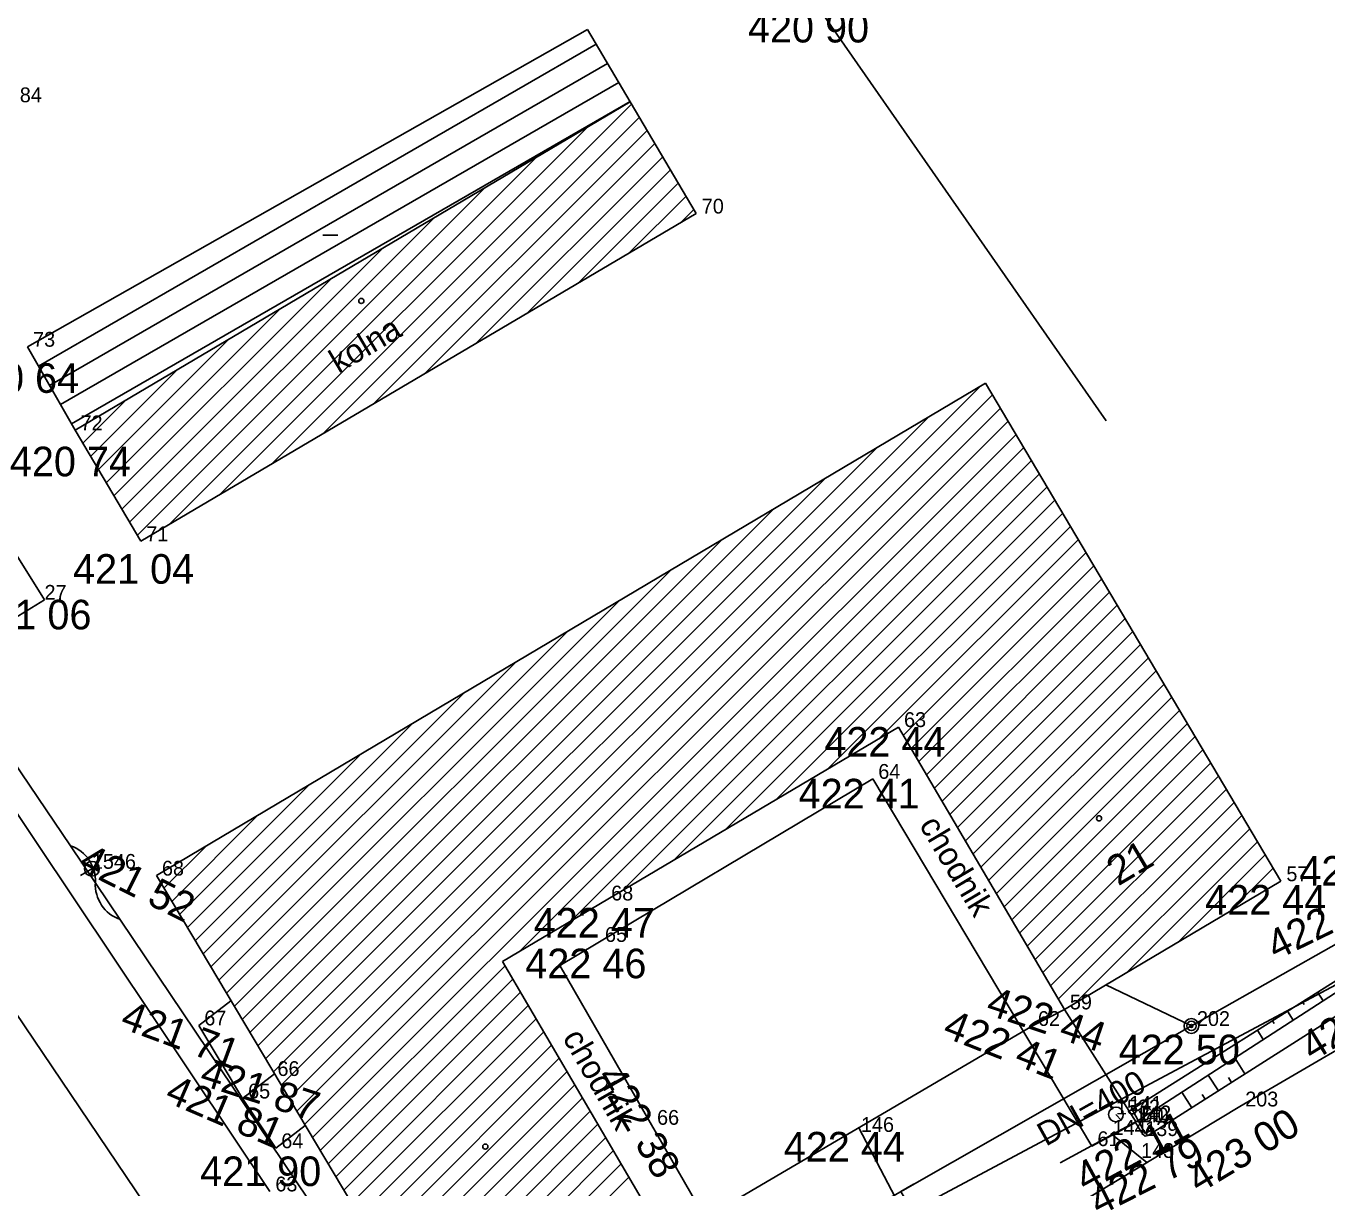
# Model space of a CAD drawing. Extents: x -559180 to -551373, y -1076947 to -1072071.
# Drawn here: x -554895.85 to -554851.92, y -1072974.48 to -1072935.22 of the extents above; entities that cross this region are included whole.
import ezdxf

# ---------------------------------------------------------------- set-up
doc = ezdxf.new("R2010")
doc.units = 0
for name, color, linetype in [('12_PLOTY', 7, 'Continuous'), ('13_PLOTY', 7, 'Continuous'), ('14_BUDOVY', 7, 'Continuous'), ('17_KOMUNIKACE', 7, 'Continuous'), ('18_POLOHOPIS', 7, 'Continuous'), ('1_VODA_ZN', 7, 'Continuous'), ('20_EL_ZN', 7, 'Continuous'), ('26_SRAFY', 7, 'Continuous'), ('27_HRANA_PATA', 7, 'Continuous'), ('2_VODOVOD', 7, 'Continuous'), ('30_SDEL_ZN', 7, 'Continuous'), ('32', 7, 'Continuous'), ('3_BODY', 7, 'Continuous'), ('40_KANAL_ZN', 7, 'Continuous'), ('47_ZN_STAV_OBJ$', 7, 'Continuous'), ('49_POPIS_KANAL', 7, 'Continuous'), ('52_POPIS_UCELOVY', 7, 'Continuous'), ('54_C_POPISNA', 7, 'Continuous'), ('6_VYSKY', 7, 'Continuous'), ('NNnadzemní', 7, 'Continuous')]:
    doc.layers.add(name, color=color, linetype=linetype)

# ---------------------------------------------------------------- blocks, each defined once
blk = doc.blocks.new('POINT_DISPLAY')
blk.add_line((0, 0), (0, 0))
blk = doc.blocks.new('VYUST')
at = {"layer": '40_KANAL_ZN'}
for p, q in [((-0.35, 0.5), (0, 0.5)), ((0, 0.5), (0, -0.5)), ((0, 0), (3, 0.001)), ((-0.35, -0.5), (0, -0.5))]:
    blk.add_line(p, q, dxfattribs=at)
blk = doc.blocks.new('JS400')
at = {"layer": '49_POPIS_KANAL'}
blk.add_text('DN=400', height=0.8, rotation=0, dxfattribs=at).set_placement((0.698, -0.047))
blk = doc.blocks.new('SLB')
at = {"layer": '20_EL_ZN'}
for radius in [0.25, 0.158, 0.05]:
    blk.add_circle((0, 0), radius, dxfattribs=at)
blk = doc.blocks.new('BZ')
at = {"layer": '47_ZN_STAV_OBJ$'}
blk.add_circle((0, 0), 0.0875, dxfattribs=at)
blk = doc.blocks.new('BD')
at = {"layer": '47_ZN_STAV_OBJ$'}
blk.add_line((-0.25, 0), (0.25, 0), dxfattribs=at)
blk = doc.blocks.new('SV')
at = {"layer": '1_VODA_ZN'}
blk.add_circle((0, 0), 0.25, dxfattribs=at)
blk = doc.blocks.new('ELNN')
at = {"layer": '20_EL_ZN'}
for p, q in [((0.5, 0), (0.5, 0.5)), ((0.5, 0.5), (1.5, 0)), ((0, 0), (0.5, 0)), ((1.5, 0), (2.5, 0))]:
    blk.add_line(p, q, dxfattribs=at)
blk.add_lwpolyline([(2, 0.375), (2.5, 0), (2, -0.375)], dxfattribs=at)
blk = doc.blocks.new('SDEP')
at = {"layer": '30_SDEL_ZN'}
for centre, radius, start, end in [((0.75, -1.001), 1.251, 53.1529, 126.8469), ((2.25, 1), 1.25, 233.13, 306.8698)]:
    blk.add_arc(centre, radius, start, end, dxfattribs=at)

msp = doc.modelspace()

# ---------------------------------------------------------------- linework, layer by layer
at = {"layer": '12_PLOTY'}
for p, q in [((-554859.383, -1072948.559), (-554889.12, -1072905.82)), ((-554895.23, -1072954.61), (-554897.51, -1072950.97)), ((-554898.49, -1072956.62), (-554895.23, -1072954.61)), ((-554860.79, -1072968.45), (-554861.87, -1072969.01)), ((-554861.87, -1072969.01), (-554873.19, -1072975.65))]:
    msp.add_line(p, q, dxfattribs=at)
at = {"layer": '13_PLOTY'}
msp.add_line((-554847.76, -1072965.56), (-554868.95, -1072976.86), dxfattribs=at)
at = {"layer": '14_BUDOVY'}
for p, q in [((-554876.897, -1072935.337), (-554895.8, -1072946.06)), ((-554876.897, -1072935.337), (-554875.45, -1072937.781)), ((-554875.45, -1072937.781), (-554894.2, -1072948.88)), ((-554875.45, -1072937.781), (-554873.22, -1072941.56)), ((-554873.22, -1072941.56), (-554891.98, -1072952.63)), ((-554894.2, -1072948.88), (-554895.8, -1072946.06)), ((-554891.45, -1072963.93), (-554863.451, -1072947.287)), ((-554863.451, -1072947.287), (-554853.48, -1072964.12)), ((-554891.98, -1072952.63), (-554894.2, -1072948.88)), ((-554866.39, -1072958.91), (-554879.763, -1072966.834)), ((-554860.79, -1072968.45), (-554866.39, -1072958.91)), ((-554881.508, -1072980.63), (-554891.45, -1072963.93)), ((-554853.48, -1072964.12), (-554860.79, -1072968.45)), ((-554879.763, -1072966.834), (-554874.19, -1072976.34))]:
    msp.add_line(p, q, dxfattribs=at)
at = {"layer": '17_KOMUNIKACE'}
for p, q in [((-554887.62, -1072974.6), (-554907.21, -1072945.31)), ((-554903.82, -1072957.3), (-554888.25, -1072980.35)), ((-554830.94, -1072957.8), (-554854.87, -1072971.73)), ((-554854.87, -1072971.73), (-554876.69, -1072984.89)), ((-554864.92, -1072977.791), (-554867.734, -1072972.45)), ((-554858.01, -1072973.624), (-554859.16, -1072972.69))]:
    msp.add_line(p, q, dxfattribs=at)
at = {"layer": '18_POLOHOPIS'}
for p, q in [((-554894.35, -1072962.92), (-554906.09, -1072945.61)), ((-554867.26, -1072960.66), (-554877.828, -1072966.969)), ((-554859.86, -1072973.07), (-554867.26, -1072960.66)), ((-554882.98, -1072979.84), (-554894.35, -1072962.92)), ((-554877.828, -1072966.969), (-554870.55, -1072979.61)), ((-554890.02, -1072968.99), (-554888.934, -1072968.156)), ((-554860.79, -1072968.45), (-554858.37, -1072972.26)), ((-554888.54, -1072971.46), (-554890.02, -1072968.99)), ((-554888.54, -1072971.46), (-554887.46, -1072970.631)), ((-554887.42, -1072973.14), (-554888.54, -1072971.46)), ((-554887.42, -1072973.14), (-554886.423, -1072972.375)), ((-554858.37, -1072972.26), (-554859.86, -1072973.07))]:
    msp.add_line(p, q, dxfattribs=at)
at = {"layer": '26_SRAFY'}
for p, q in [((-554852.054, -1072968.163), (-554852.236, -1072967.874)), ((-554853.064, -1072968.816), (-554853.254, -1072968.515)), ((-554852.689, -1072968.283), (-554852.745, -1072968.194)), ((-554853.705, -1072968.927), (-554853.763, -1072968.835)), ((-554854.074, -1072969.469), (-554854.272, -1072969.155)), ((-554855.039, -1072970.092), (-554854.695, -1072970.633)), ((-554855.93, -1072970.668), (-554855.59, -1072971.203)), ((-554855.245, -1072970.757), (-554855.142, -1072970.918)), ((-554856.822, -1072971.245), (-554856.486, -1072971.773)), ((-554856.139, -1072971.328), (-554856.038, -1072971.488))]:
    msp.add_line(p, q, dxfattribs=at)
at = {"layer": '27_HRANA_PATA'}
for p, q in [((-554851.07, -1072967.14), (-554858.608, -1072971.885)), ((-554851.09, -1072967.54), (-554858.3, -1072972.2))]:
    msp.add_line(p, q, dxfattribs=at)
for points in [[(-554850.54, -1072967.99), (-554857.888, -1072972.665), (-554857.975, -1072972.707), (-554858.06, -1072972.73)], [(-554858.06, -1072972.73), (-554858.117, -1072972.69), (-554858.176, -1072972.622), (-554858.39, -1072972.27)]]:
    msp.add_lwpolyline(points, dxfattribs=at)
at = {"layer": '2_VODOVOD'}
for p, q in [((-554894.01, -1072963.93), (-554893.63, -1072963.7)), ((-554858.86, -1072972.2), (-554859.05, -1072972))]:
    msp.add_line(p, q, dxfattribs=at)
at = {"layer": '32'}
for p, q in [((-554895.43, -1072946.712), (-554876.599, -1072935.84)), ((-554895.06, -1072947.365), (-554876.217, -1072936.486)), ((-554894.69, -1072948.017), (-554875.835, -1072937.131)), ((-554894.32, -1072948.669), (-554875.453, -1072937.777)), ((-554887.569, -1072950.027), (-554875.403, -1072937.861)), ((-554885.844, -1072949.009), (-554875.14, -1072938.306)), ((-554889.294, -1072951.045), (-554876.871, -1072938.622)), ((-554884.119, -1072947.991), (-554874.878, -1072938.75)), ((-554882.394, -1072946.973), (-554874.616, -1072939.195)), ((-554891.019, -1072952.063), (-554878.604, -1072939.648)), ((-554880.669, -1072945.955), (-554874.353, -1072939.64)), ((-554878.944, -1072944.938), (-554874.091, -1072940.084)), ((-554892.096, -1072952.433), (-554880.337, -1072940.674)), ((-554877.219, -1072943.92), (-554873.828, -1072940.529)), ((-554875.494, -1072942.902), (-554873.566, -1072940.974)), ((-554892.359, -1072951.989), (-554882.07, -1072941.7)), ((-554873.769, -1072941.884), (-554873.303, -1072941.419)), ((-554892.622, -1072951.545), (-554883.803, -1072942.725)), ((-554892.885, -1072951.101), (-554885.536, -1072943.751)), ((-554893.148, -1072950.657), (-554887.268, -1072944.777)), ((-554893.411, -1072950.212), (-554889.001, -1072945.803)), ((-554893.674, -1072949.768), (-554890.734, -1072946.828)), ((-554887.237, -1072971.007), (-554863.614, -1072947.384)), ((-554893.937, -1072949.324), (-554892.467, -1072947.854)), ((-554886.973, -1072971.45), (-554863.213, -1072947.69)), ((-554887.501, -1072970.564), (-554865.357, -1072948.42)), ((-554886.709, -1072971.893), (-554862.949, -1072948.134)), ((-554886.445, -1072972.337), (-554862.686, -1072948.578)), ((-554886.181, -1072972.78), (-554862.423, -1072949.022)), ((-554887.765, -1072970.12), (-554867.101, -1072949.456)), ((-554879.188, -1072966.493), (-554862.16, -1072949.466)), ((-554877.452, -1072965.465), (-554861.897, -1072949.91)), ((-554888.029, -1072969.677), (-554868.844, -1072950.493)), ((-554875.717, -1072964.436), (-554861.634, -1072950.354)), ((-554873.981, -1072963.408), (-554861.371, -1072950.798)), ((-554872.246, -1072962.38), (-554861.108, -1072951.242)), ((-554888.292, -1072969.234), (-554870.588, -1072951.529)), ((-554870.511, -1072961.352), (-554860.845, -1072951.686)), ((-554868.775, -1072960.323), (-554860.582, -1072952.13)), ((-554888.556, -1072968.791), (-554872.331, -1072952.565)), ((-554867.04, -1072959.295), (-554860.319, -1072952.574)), ((-554866.226, -1072959.189), (-554860.056, -1072953.018)), ((-554888.82, -1072968.347), (-554874.074, -1072953.602)), ((-554865.965, -1072959.634), (-554859.793, -1072953.462)), ((-554865.703, -1072960.08), (-554859.53, -1072953.906)), ((-554865.442, -1072960.525), (-554859.267, -1072954.351)), ((-554889.084, -1072967.904), (-554875.818, -1072954.638)), ((-554865.18, -1072960.971), (-554859.004, -1072954.795)), ((-554864.919, -1072961.417), (-554858.741, -1072955.239)), ((-554889.348, -1072967.461), (-554877.561, -1072955.674)), ((-554864.657, -1072961.862), (-554858.478, -1072955.683)), ((-554864.396, -1072962.308), (-554858.215, -1072956.127)), ((-554889.612, -1072967.018), (-554879.305, -1072956.711)), ((-554864.134, -1072962.753), (-554857.952, -1072956.571)), ((-554863.872, -1072963.199), (-554857.689, -1072957.015)), ((-554863.611, -1072963.644), (-554857.426, -1072957.459)), ((-554889.876, -1072966.575), (-554881.048, -1072957.747)), ((-554863.349, -1072964.09), (-554857.163, -1072957.903)), ((-554863.088, -1072964.535), (-554856.9, -1072958.347)), ((-554890.14, -1072966.131), (-554882.791, -1072958.783)), ((-554862.826, -1072964.981), (-554856.636, -1072958.791)), ((-554862.565, -1072965.427), (-554856.373, -1072959.235)), ((-554890.403, -1072965.688), (-554884.535, -1072959.82)), ((-554862.303, -1072965.872), (-554856.11, -1072959.679)), ((-554862.042, -1072966.318), (-554855.847, -1072960.123)), ((-554861.78, -1072966.763), (-554855.584, -1072960.567)), ((-554890.667, -1072965.245), (-554886.278, -1072960.856)), ((-554861.519, -1072967.209), (-554855.321, -1072961.012)), ((-554861.257, -1072967.654), (-554855.058, -1072961.456)), ((-554890.931, -1072964.802), (-554888.022, -1072961.892)), ((-554860.995, -1072968.1), (-554854.795, -1072961.9)), ((-554860.418, -1072968.23), (-554854.532, -1072962.344)), ((-554858.684, -1072967.202), (-554854.269, -1072962.788)), ((-554891.195, -1072964.358), (-554889.765, -1072962.929)), ((-554856.949, -1072966.175), (-554854.006, -1072963.232)), ((-554855.215, -1072965.147), (-554853.743, -1072963.676)), ((-554885.918, -1072973.223), (-554879.676, -1072966.982)), ((-554885.654, -1072973.666), (-554879.415, -1072967.428)), ((-554885.39, -1072974.109), (-554879.154, -1072967.873)), ((-554885.126, -1072974.553), (-554878.892, -1072968.319)), ((-554884.862, -1072974.996), (-554878.631, -1072968.765)), ((-554884.598, -1072975.439), (-554878.37, -1072969.211)), ((-554884.334, -1072975.882), (-554878.108, -1072969.656)), ((-554884.07, -1072976.326), (-554877.847, -1072970.102)), ((-554883.807, -1072976.769), (-554877.586, -1072970.548)), ((-554883.543, -1072977.212), (-554877.324, -1072970.994)), ((-554883.279, -1072977.655), (-554877.063, -1072971.44)), ((-554883.015, -1072978.099), (-554876.802, -1072971.885)), ((-554882.751, -1072978.542), (-554876.54, -1072972.331)), ((-554882.487, -1072978.985), (-554876.279, -1072972.777)), ((-554882.223, -1072979.428), (-554876.018, -1072973.223)), ((-554881.959, -1072979.872), (-554875.756, -1072973.668)), ((-554881.696, -1072980.315), (-554875.495, -1072974.114))]:
    msp.add_line(p, q, dxfattribs=at)
at = {"layer": 'NNnadzemní'}
for p, q in [((-554826.46, -1072951.98), (-554856.5, -1072969.01)), ((-554856.5, -1072969.01), (-554859.394, -1072967.623)), ((-554856.5, -1072969.01), (-554887.11, -1072986.45))]:
    msp.add_line(p, q, dxfattribs=at)

# ---------------------------------------------------------------- block references
at = {"layer": '1_VODA_ZN'}
for name, p in [('POINT_DISPLAY', (-554873.22, -1072941.56)), ('POINT_DISPLAY', (-554895.8, -1072946.06)), ('POINT_DISPLAY', (-554894.2, -1072948.88)), ('POINT_DISPLAY', (-554891.98, -1072952.63)), ('POINT_DISPLAY', (-554895.23, -1072954.61)), ('POINT_DISPLAY', (-554866.39, -1072958.91)), ('POINT_DISPLAY', (-554867.26, -1072960.66)), ('SV', (-554893.63, -1072963.7)), ('POINT_DISPLAY', (-554893.63, -1072963.7)), ('POINT_DISPLAY', (-554891.45, -1072963.93)), ('POINT_DISPLAY', (-554853.48, -1072964.12)), ('POINT_DISPLAY', (-554876.28, -1072964.77)), ('POINT_DISPLAY', (-554876.49, -1072966.17)), ('POINT_DISPLAY', (-554860.79, -1072968.45)), ('POINT_DISPLAY', (-554890.02, -1072968.99)), ('POINT_DISPLAY', (-554861.87, -1072969.01)), ('POINT_DISPLAY', (-554856.5, -1072969.01)), ('POINT_DISPLAY', (-554887.55, -1072970.7)), ('POINT_DISPLAY', (-554893.838, -1072971.54)), ('POINT_DISPLAY', (-554893.838, -1072971.54)), ('POINT_DISPLAY', (-554888.54, -1072971.46)), ('SV', (-554859.05, -1072972)), ('POINT_DISPLAY', (-554859.05, -1072972)), ('POINT_DISPLAY', (-554858.6, -1072971.88)), ('POINT_DISPLAY', (-554854.87, -1072971.73)), ('POINT_DISPLAY', (-554874.73, -1072972.35)), ('POINT_DISPLAY', (-554858.39, -1072972.27)), ('POINT_DISPLAY', (-554858.37, -1072972.26)), ('POINT_DISPLAY', (-554858.3, -1072972.2)), ('POINT_DISPLAY', (-554867.66, -1072972.59)), ('POINT_DISPLAY', (-554859.16, -1072972.69)), ('POINT_DISPLAY', (-554858.06, -1072972.73)), ('POINT_DISPLAY', (-554887.42, -1072973.14)), ('POINT_DISPLAY', (-554859.86, -1072973.07)), ('POINT_DISPLAY', (-554858.2, -1072973.47))]:
    msp.add_blockref(name, p, dxfattribs=at)
at = {"layer": '20_EL_ZN'}
msp.add_blockref('SLB', (-554856.5, -1072969.01), dxfattribs=at)
at = {"layer": '20_EL_ZN', "xscale": 0.9999974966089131, "yscale": 0.9999974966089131, "rotation": -150.32779124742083}
msp.add_blockref('ELNN', (-554865.88, -1072974.354), dxfattribs=at)
at = {"layer": '30_SDEL_ZN', "xscale": 0.9999978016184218, "yscale": 0.9999978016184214, "rotation": -56.09948033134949}
msp.add_blockref('SDEP', (-554894.35, -1072962.92), dxfattribs=at)
at = {"layer": '32'}
for p in [(-554895.8, -1072946.06), (-554894.2, -1072948.88)]:
    msp.add_blockref('POINT_DISPLAY', p, dxfattribs=at)
at = {"layer": '40_KANAL_ZN', "xscale": 0.9999977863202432, "yscale": 0.9999977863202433, "rotation": -151.34616571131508}
msp.add_blockref('VYUST', (-554858.3, -1072972.2), dxfattribs=at)
at = {"layer": '47_ZN_STAV_OBJ$'}
for name, p in [('BD', (-554885.58, -1072942.289)), ('BZ', (-554884.532, -1072944.513)), ('BZ', (-554859.619, -1072961.996)), ('BZ', (-554880.344, -1072973.086))]:
    msp.add_blockref(name, p, dxfattribs=at)
at = {"layer": '49_POPIS_KANAL', "xscale": 1.0000009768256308, "yscale": 1.0000009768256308, "rotation": 29.21009032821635}
msp.add_blockref('JS400', (-554862.047, -1072973.392), dxfattribs=at)

# ---------------------------------------------------------------- texts
at = {"layer": '3_BODY'}
for s, p in [(' 84', (-554896.25, -1072937.8)), (' 70', (-554873.22, -1072941.56)), (' 73', (-554895.8, -1072946.06)), (' 72', (-554894.2, -1072948.88)), (' 71', (-554891.98, -1072952.63)), ('27', (-554895.23, -1072954.61)), (' 63', (-554866.39, -1072958.91)), (' 64', (-554867.26, -1072960.66)), ('1546', (-554893.63, -1072963.7)), (' 68', (-554891.45, -1072963.93)), (' 57', (-554853.48, -1072964.12)), (' 68', (-554876.28, -1072964.77)), (' 65', (-554876.49, -1072966.17)), (' 59', (-554860.79, -1072968.45)), (' 67', (-554890.02, -1072968.99)), (' 62', (-554861.87, -1072969.01)), (' 202', (-554856.5, -1072969.01)), (' 66', (-554887.55, -1072970.7)), (' 65', (-554888.54, -1072971.46)), (' 203', (-554854.87, -1072971.73)), ('1532', (-554859.05, -1072972)), ('141', (-554858.6, -1072971.88)), ('142', (-554858.3, -1072972.2)), (' 66', (-554874.73, -1072972.35)), ('146', (-554867.66, -1072972.59)), ('140', (-554858.39, -1072972.27)), (' 60', (-554858.37, -1072972.26)), (' 61', (-554859.86, -1072973.07)), ('144', (-554859.16, -1072972.69)), ('139', (-554858.06, -1072972.73)), (' 64', (-554887.42, -1072973.14)), ('143', (-554858.2, -1072973.47)), (' 63', (-554887.62, -1072974.6))]:
    msp.add_text(s, height=0.5, dxfattribs=at).set_placement(p)
at = {"layer": '52_POPIS_UCELOVY'}
for s, rotation, p in [('kolna', 30.5442, (-554885.307, -1072946.975)), ('chodnik', 300.8073, (-554865.713, -1072962.22)), ('chodnik', 299.931, (-554877.757, -1072969.405))]:
    msp.add_text(s, height=0.8, rotation=rotation, dxfattribs=at).set_placement(p)
at = {"layer": '54_C_POPISNA'}
msp.add_text('21', height=1, rotation=30.6399, dxfattribs=at).set_placement((-554858.974, -1072964.298))
at = {"layer": '6_VYSKY'}
for s, p in [('420 90', (-554871.475, -1072935.78)), ('420 64', (-554898.153, -1072947.619)), ('420 74', (-554896.401, -1072950.439)), ('421 04', (-554894.266, -1072954.068)), ('421 06', (-554897.735, -1072955.61)), ('422 44', (-554868.895, -1072959.91)), ('422 41', (-554869.765, -1072961.66)), ('422 75', (-554852.855, -1072964.27)), ('422 44', (-554856.036, -1072965.247)), ('422 47', (-554878.709, -1072966.024)), ('422 46', (-554878.995, -1072967.398)), ('422 50', (-554858.955, -1072970.305)), ('422 44', (-554870.266, -1072973.59)), ('421 90', (-554889.975, -1072974.42))]:
    msp.add_text(s, height=1, dxfattribs=at).set_placement(p)
for s, rotation, p in [('421 52', 333.3468, (-554894.138, -1072963.7)), ('422 51', 25.9488, (-554853.645, -1072966.806)), ('422 38', 31.4585, (-554852.414, -1072970.229)), ('422 44', 341.3592, (-554863.484, -1072968.597)), ('421 71', 339.7069, (-554892.717, -1072969.059)), ('422 41', 338.5328, (-554864.947, -1072969.354)), ('421 87', 341.9199, (-554890.038, -1072970.976)), ('421 81', 336.7348, (-554891.211, -1072971.543)), ('422 38', 299.9967, (-554876.618, -1072970.715)), ('422 11', 28.393, (-554860.078, -1072974.651)), ('423 00', 31.0218, (-554856.253, -1072974.694)), ('422 79', 26.8122, (-554859.627, -1072975.443))]:
    msp.add_text(s, height=1, rotation=rotation, dxfattribs=at).set_placement(p)

doc.saveas('drawing.dxf')
